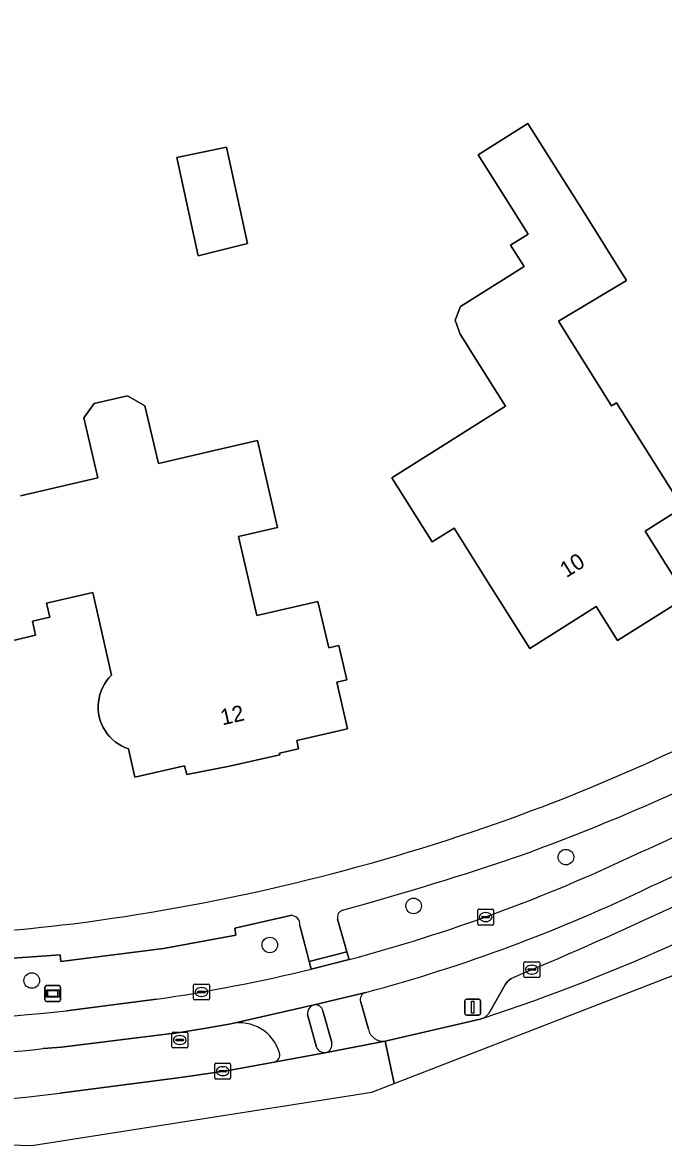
# Model space of a CAD drawing. Extents: x 161347 to 161881, y 382161 to 382804.
# Drawn here: x 161600.2 to 161640.6, y 382160.5 to 382231.2 of the extents above; entities that cross this region are included whole.
import ezdxf

# ---------------------------------------------------------------- set-up
doc = ezdxf.new("R2010")
doc.units = 0
for name, color, linetype in [('IMGEO_Berm_groen', 7, 'Continuous'), ('IMGEO_Boom', 7, 'Continuous'), ('IMGEO_Erf', 7, 'Continuous'), ('IMGEO_Fietspad_gesloten', 7, 'Continuous'), ('IMGEO_Fietspad_open', 7, 'Continuous'), ('IMGEO_Informatiebord', 7, 'Continuous'), ('IMGEO_Kolk', 7, 'Continuous'), ('IMGEO_Pand', 7, 'Continuous'), ('IMGEO_Pand_nummerreeks', 7, 'Continuous'), ('IMGEO_Parkeervlak_gesloten', 7, 'Continuous'), ('IMGEO_Rijbaan_lokaal_gesloten', 7, 'Continuous'), ('IMGEO_Rioolput', 7, 'Continuous'), ('IMGEO_Verkeersbordpaal', 7, 'Continuous'), ('IMGEO_Verkeerseiland_open', 7, 'Continuous'), ('IMGEO_Voetpad_open', 7, 'Continuous')]:
    doc.layers.add(name, color=color, linetype=linetype)

msp = doc.modelspace()

# ---------------------------------------------------------------- linework, layer by layer
at = {"layer": 'IMGEO_Berm_groen'}
for points in [[(161617.105, 382174.992), (161613.609, 382174.191), (161613.676, 382173.763), (161609.108, 382172.914), (161602.651, 382172.104), (161602.604, 382172.529), (161598.451, 382172.225), (161598.464, 382171.635)], [(161618.406, 382171.615), (161618.287, 382172.101), (161618.164, 382172.606), (161617.707, 382174.377)], [(161620.079, 382174.76), (161620.507, 382173.236), (161620.665, 382172.701), (161620.807, 382172.222)], [(161629.685, 382168.965), (161630.666, 382170.678), (161630.811, 382170.872), (161631.013, 382171.04)], [(161603.005, 382168.994), (161608.671, 382169.723)], [(161621.537, 382169.542), (161622.017, 382167.838)], [(161623.075, 382167.083), (161629.057, 382168.471), (161629.258, 382168.537)], [(161613.35, 382168.179), (161611.805, 382167.893), (161609.731, 382167.57), (161609.449, 382167.536), (161602.674, 382166.712), (161601.532, 382166.616)], [(161602.568, 382163.808), (161609.873, 382164.757), (161610.631, 382164.856), (161613.083, 382165.226), (161616.081, 382165.765)]]:
    msp.add_lwpolyline(points, dxfattribs=at)
for centre, radius, start, end in [((161587.822, 382300.35), 129.214, 289.37205, 296.70653), ((161590.684, 382287.002), 118.402, 294.00068, 300.94195), ((161589.217, 382289.524), 123.534, 294.19262, 300.59138), ((161577.94, 382308.949), 147.646, 295.11915, 300.38929), ((161562.805, 382383.567), 216.054, 285.46187, 288.31062), ((161593.567, 382274.394), 105.741, 284.92819, 295.35244), ((161595.386, 382268.883), 102.217, 285.00366, 295.78007), ((161617.156, 382174.44), 0.555, 353.50245, 95.27353), ((161620.524, 382174.886), 0.462, 105.02708, 195.76402), ((161529.493, 382414.698), 263.961, 292.6191, 294.89669), ((161592.438, 382279.237), 110.71, 278.43128, 283.5654), ((161621.961, 382169.71), 0.456, 104.30799, 201.58765), ((161589.272, 382297.98), 129.715, 270.22249, 276.0772), ((161628.893, 382169.328), 0.872, 294.77578, 335.35824), ((161613.898, 382165.611), 2.626, 16.30451, 102.05393), ((161622.964, 382168.047), 0.97, 192.42527, 276.55062), ((161589.939, 382275.328), 109.328, 270.56918, 276.08702), ((161615.958, 382166.226), 0.477, 284.90509, 14.88803), ((161588.768, 382274.44), 111.489, 271.247, 277.11037)]:
    msp.add_arc(centre, radius, start, end, dxfattribs=at)
at = {"layer": 'IMGEO_Boom'}
for centre in [(161634.464, 382178.675), (161624.869, 382175.601), (161615.807, 382173.143), (161600.809, 382170.903)]:
    msp.add_circle(centre, 0.489, dxfattribs=at)
at = {"layer": 'IMGEO_Erf'}
for points in [[(161634.08, 382221.68), (161635.626, 382219.226), (161638.292, 382214.996), (161633.988, 382212.424), (161637.347, 382207.094), (161637.651, 382207.285), (161641.81, 382200.686), (161639.449, 382199.198), (161642.061, 382195.052), (161637.719, 382192.315), (161636.375, 382194.447), (161632.194, 382191.812), (161629.528, 382196.042), (161627.419, 382199.389), (161626.047, 382198.524), (161623.504, 382202.56), (161624.462, 382203.164), (161630.658, 382207.071), (161628.54, 382210.432), (161628.233, 382210.919), (161627.793, 382211.616), (161627.496, 382212.485), (161627.824, 382213.343), (161631.825, 382215.867), (161630.979, 382217.209), (161632.095, 382217.912), (161630.959, 382219.713), (161628.942, 382222.91), (161632.065, 382224.878)], [(161614.403, 382217.316), (161611.289, 382216.544), (161609.951, 382222.728), (161613.088, 382223.392)]]:
    msp.add_lwpolyline(points, close=True, dxfattribs=at)
msp.add_lwpolyline([(161600.099, 382201.437), (161604.968, 382202.569), (161604.094, 382206.33), (161604.742, 382207.239), (161606.851, 382207.729), (161607.939, 382207.103), (161608.786, 382203.456), (161612.565, 382204.334), (161615.026, 382204.906), (161616.299, 382199.432), (161613.837, 382198.86), (161614.994, 382193.884), (161618.84, 382194.778), (161619.523, 382191.844), (161620.162, 382191.993), (161620.662, 382189.843), (161620.024, 382189.695), (161620.702, 382186.762), (161617.507, 382186.023), (161617.622, 382185.485), (161616.423, 382185.227), (161616.449, 382185.11), (161613.271, 382184.396), (161610.584, 382183.871), (161610.442, 382184.43), (161607.313, 382183.711), (161606.903, 382185.495), (161606.68, 382185.579), (161606.466, 382185.682), (161606.261, 382185.802), (161606.067, 382185.94), (161605.885, 382186.094), (161605.717, 382186.263), (161605.565, 382186.445), (161605.428, 382186.64), (161605.309, 382186.846), (161605.208, 382187.061), (161605.125, 382187.284), (161605.062, 382187.514), (161605.019, 382187.748), (161604.996, 382187.984), (161604.993, 382188.222), (161605.011, 382188.459), (161605.048, 382188.694), (161605.106, 382188.925), (161605.183, 382189.15), (161605.28, 382189.368), (161605.394, 382189.576), (161605.526, 382189.774), (161605.674, 382189.96), (161605.838, 382190.133), (161604.666, 382195.343), (161601.732, 382194.668), (161601.938, 382193.792), (161600.854, 382193.537), (161601.044, 382192.656), (161596.46, 382191.565)], dxfattribs=at)
for centre, radius, start, end in [((161590.072, 382294.659), 120.691, 288.99579, 298.7071), ((161586.822, 382304.086), 130.662, 277.28589, 288.99778), ((161589.019, 382294.335), 120.715, 266.67804, 276.83867)]:
    msp.add_arc(centre, radius, start, end, dxfattribs=at)
at = {"layer": 'IMGEO_Fietspad_gesloten'}
for points in [[(161620.807, 382172.222), (161618.406, 382171.615)], [(161611.805, 382167.893), (161613.35, 382168.179), (161618.604, 382169.368), (161621.848, 382170.151)], [(161608.671, 382169.723), (161603.005, 382168.994)], [(161601.532, 382166.616), (161602.674, 382166.712), (161609.449, 382167.536), (161609.731, 382167.57), (161611.805, 382167.893)]]:
    msp.add_lwpolyline(points, dxfattribs=at)
for centre, radius, start, end in [((161590.684, 382287.002), 118.402, 294.00068, 300.94195), ((161589.217, 382289.524), 123.534, 294.19262, 300.59138), ((161593.567, 382274.394), 105.741, 284.92819, 295.35244), ((161595.386, 382268.883), 102.217, 285.00366, 295.78007), ((161592.438, 382279.237), 110.71, 278.43128, 283.5654), ((161589.272, 382297.98), 129.715, 270.22249, 276.0772), ((161589.939, 382275.328), 109.328, 270.56918, 276.08702)]:
    msp.add_arc(centre, radius, start, end, dxfattribs=at)
at = {"layer": 'IMGEO_Fietspad_open'}
for points in [[(161618.604, 382169.368), (161613.35, 382168.179)], [(161618.75, 382166.701), (161618.183, 382168.756)], [(161616.081, 382165.765), (161619.371, 382166.37)]]:
    msp.add_lwpolyline(points, dxfattribs=at)
for centre, radius, start, end in [((161618.759, 382168.811), 0.579, 105.54251, 185.40866), ((161613.898, 382165.611), 2.626, 16.30451, 102.05393), ((161619.281, 382166.949), 0.586, 205.02601, 278.85775), ((161615.958, 382166.226), 0.477, 284.90509, 14.88803)]:
    msp.add_arc(centre, radius, start, end, dxfattribs=at)
at = {"layer": 'IMGEO_Informatiebord'}
for p, q in [((161601.637, 382169.684), (161601.637, 382170.484)), ((161601.637, 382170.484), (161601.637, 382169.684)), ((161601.737, 382170.584), (161602.527, 382170.584)), ((161602.527, 382170.584), (161601.737, 382170.584)), ((161602.627, 382170.484), (161602.627, 382169.684)), ((161602.627, 382169.684), (161602.627, 382170.484)), ((161602.527, 382169.584), (161601.737, 382169.584)), ((161601.737, 382169.584), (161602.527, 382169.584))]:
    msp.add_line(p, q, dxfattribs=at)
for points in [[(161601.738, 382170.316), (161602.526, 382170.316), (161602.526, 382169.852), (161601.738, 382169.852), (161601.738, 382170.316)], [(161601.803, 382170.251), (161601.803, 382169.917), (161602.461, 382169.917), (161602.461, 382170.251), (161601.803, 382170.251)]]:
    msp.add_lwpolyline(points, dxfattribs=at)
for centre, start, end in [((161601.737, 382170.484), 90, 180), ((161601.737, 382170.484), 90, 180), ((161602.527, 382170.484), 0, 90), ((161602.527, 382170.484), 360, 90), ((161601.737, 382169.684), 180, 270), ((161601.737, 382169.684), 180, 270), ((161602.527, 382169.684), 270, 0), ((161602.527, 382169.684), 270, 0)]:
    msp.add_arc(centre, 0.1, start, end, dxfattribs=at)
at = {"layer": 'IMGEO_Kolk'}
for p, q in [((161628.909, 382174.472), (161628.909, 382175.324)), ((161628.984, 382175.398), (161629.836, 382175.398)), ((161629.168, 382174.892), (161629.168, 382174.904)), ((161629.211, 382174.941), (161629.609, 382174.941)), ((161629.397, 382175.178), (161629.422, 382175.178)), ((161629.652, 382174.904), (161629.652, 382174.892)), ((161629.91, 382175.324), (161629.91, 382174.472)), ((161629.836, 382174.398), (161628.984, 382174.398)), ((161629.606, 382174.855), (161629.208, 382174.855)), ((161629.42, 382174.618), (161629.395, 382174.618)), ((161631.891, 382172.089), (161632.743, 382172.089)), ((161631.816, 382171.163), (161631.816, 382172.015)), ((161632.075, 382171.583), (161632.075, 382171.595)), ((161632.513, 382171.546), (161632.115, 382171.546)), ((161632.118, 382171.632), (161632.516, 382171.632)), ((161632.304, 382171.869), (161632.329, 382171.869)), ((161632.559, 382171.595), (161632.559, 382171.583)), ((161632.817, 382172.015), (161632.817, 382171.163)), ((161611.078, 382170.68), (161611.93, 382170.68)), ((161632.743, 382171.089), (161631.891, 382171.089)), ((161632.327, 382171.309), (161632.302, 382171.309)), ((161611.003, 382169.754), (161611.003, 382170.606)), ((161611.262, 382170.174), (161611.262, 382170.186)), ((161611.7, 382170.137), (161611.302, 382170.137)), ((161611.305, 382170.223), (161611.703, 382170.223)), ((161611.491, 382170.46), (161611.516, 382170.46)), ((161611.746, 382170.186), (161611.746, 382170.174)), ((161612.004, 382170.606), (161612.004, 382169.754)), ((161611.93, 382169.68), (161611.078, 382169.68)), ((161611.514, 382169.9), (161611.489, 382169.9)), ((161612.415, 382165.695), (161613.267, 382165.695)), ((161612.34, 382164.769), (161612.34, 382165.621)), ((161612.599, 382165.189), (161612.599, 382165.201)), ((161613.037, 382165.152), (161612.639, 382165.152)), ((161612.642, 382165.238), (161613.04, 382165.238)), ((161612.828, 382165.475), (161612.853, 382165.475)), ((161613.083, 382165.201), (161613.083, 382165.189)), ((161613.341, 382165.621), (161613.341, 382164.769)), ((161613.267, 382164.695), (161612.415, 382164.695)), ((161612.851, 382164.915), (161612.826, 382164.915))]:
    msp.add_line(p, q, dxfattribs=at)
for points in [[(161628.909, 382174.472), (161628.909, 382175.324)], [(161628.984, 382175.398), (161629.836, 382175.398)], [(161629.91, 382175.324), (161629.91, 382174.472)], [(161629.836, 382174.398), (161628.984, 382174.398)], [(161631.891, 382172.089), (161632.743, 382172.089)], [(161631.816, 382171.163), (161631.816, 382172.015)], [(161632.817, 382172.015), (161632.817, 382171.163)], [(161611.078, 382170.68), (161611.93, 382170.68)], [(161632.743, 382171.089), (161631.891, 382171.089)], [(161611.003, 382169.754), (161611.003, 382170.606)], [(161612.004, 382170.606), (161612.004, 382169.754)], [(161611.93, 382169.68), (161611.078, 382169.68)], [(161612.415, 382165.695), (161613.267, 382165.695)], [(161612.34, 382164.769), (161612.34, 382165.621)], [(161613.341, 382165.621), (161613.341, 382164.769)], [(161613.267, 382164.695), (161612.415, 382164.695)]]:
    msp.add_lwpolyline(points, dxfattribs=at)
for centre, radius, start, end in [((161628.986, 382175.322), 0.0765, 91.55205, 178.44795), ((161628.986, 382175.322), 0.0765, 91.55205, 178.44795), ((161629.208, 382174.901), 0.0403, 85.87752, 175.75265), ((161629.205, 382174.891), 0.0366, 178.93798, 274.71019), ((161629.609, 382174.898), 0.043, 264.86636, 352.45326), ((161629.613, 382174.903), 0.0386, 1.73085, 96.63898), ((161629.834, 382175.322), 0.0765, 1.55205, 88.44795), ((161629.834, 382175.322), 0.0765, 1.55205, 88.44795), ((161628.986, 382174.474), 0.0765, 181.55205, 268.44795), ((161628.986, 382174.474), 0.0765, 181.55205, 268.44795), ((161629.834, 382174.474), 0.0765, 271.55205, 358.44795), ((161629.834, 382174.474), 0.0765, 271.55205, 358.44795), ((161631.893, 382172.013), 0.0765, 91.55205, 178.44795), ((161631.893, 382172.013), 0.0765, 91.55205, 178.44795), ((161632.741, 382172.013), 0.0765, 1.55205, 88.44795), ((161632.741, 382172.013), 0.0765, 1.55205, 88.44795), ((161632.115, 382171.592), 0.0403, 85.87752, 175.75265), ((161632.112, 382171.582), 0.0366, 178.93798, 274.71019), ((161632.516, 382171.589), 0.043, 264.86636, 352.45326), ((161632.52, 382171.594), 0.0386, 1.73085, 96.63898), ((161611.08, 382170.604), 0.0765, 91.55205, 178.44795), ((161611.08, 382170.604), 0.0765, 91.55205, 178.44795), ((161611.928, 382170.604), 0.0765, 1.55205, 88.44795), ((161611.928, 382170.604), 0.0765, 1.55205, 88.44795), ((161631.893, 382171.165), 0.0765, 181.55205, 268.44795), ((161631.893, 382171.165), 0.0765, 181.55205, 268.44795), ((161632.741, 382171.165), 0.0765, 271.55205, 358.44795), ((161632.741, 382171.165), 0.0765, 271.55205, 358.44795), ((161611.302, 382170.183), 0.0403, 85.87752, 175.75265), ((161611.299, 382170.173), 0.0366, 178.93798, 274.71019), ((161611.703, 382170.18), 0.043, 264.86636, 352.45326), ((161611.707, 382170.185), 0.0386, 1.73085, 96.63898), ((161611.08, 382169.756), 0.0765, 181.55205, 268.44795), ((161611.08, 382169.756), 0.0765, 181.55205, 268.44795), ((161611.928, 382169.756), 0.0765, 271.55205, 358.44795), ((161611.928, 382169.756), 0.0765, 271.55205, 358.44795), ((161612.417, 382165.619), 0.0765, 91.55205, 178.44795), ((161612.417, 382165.619), 0.0765, 91.55205, 178.44795), ((161613.265, 382165.619), 0.0765, 1.55205, 88.44795), ((161613.265, 382165.619), 0.0765, 1.55205, 88.44795), ((161612.639, 382165.198), 0.0403, 85.87752, 175.75265), ((161612.636, 382165.188), 0.0366, 178.93798, 274.71019), ((161613.04, 382165.195), 0.043, 264.86636, 352.45326), ((161613.044, 382165.2), 0.0386, 1.73085, 96.63898), ((161612.417, 382164.771), 0.0765, 181.55205, 268.44795), ((161612.417, 382164.771), 0.0765, 181.55205, 268.44795), ((161613.265, 382164.771), 0.0765, 271.55205, 358.44795), ((161613.265, 382164.771), 0.0765, 271.55205, 358.44795)]:
    msp.add_arc(centre, radius, start, end, dxfattribs=at)
for centre, major_axis, ratio, start_param, end_param in [((161629.396, 382174.898), (-0.387, 0.002), 0.722429, 4.712389, 7.853982), ((161629.421, 382174.898), (-0.39, 0.002), 0.717154, 1.570796, 4.712389), ((161632.303, 382171.589), (-0.387, 0.002), 0.722429, 4.712389, 7.853982), ((161632.328, 382171.589), (-0.39, 0.002), 0.717154, 1.570796, 4.712389), ((161611.49, 382170.18), (-0.387, 0.002), 0.722429, 4.712389, 7.853982), ((161611.515, 382170.18), (-0.39, 0.002), 0.717154, 1.570796, 4.712389), ((161612.827, 382165.195), (-0.387, 0.002), 0.722429, 4.712389, 7.853982), ((161612.852, 382165.195), (-0.39, 0.002), 0.717154, 1.570796, 4.712389)]:
    msp.add_ellipse(centre, major_axis=major_axis, ratio=ratio, start_param=start_param, end_param=end_param, dxfattribs=at)
at = {"layer": 'IMGEO_Pand'}
for points in [[(161628.942, 382222.91), (161630.959, 382219.713), (161632.095, 382217.912), (161630.979, 382217.209), (161631.825, 382215.867), (161627.824, 382213.343), (161627.496, 382212.485), (161627.793, 382211.616), (161628.233, 382210.919), (161628.54, 382210.432), (161630.658, 382207.071), (161624.462, 382203.164), (161623.504, 382202.56), (161626.047, 382198.524), (161627.419, 382199.389), (161629.528, 382196.042), (161632.194, 382191.812), (161636.375, 382194.447), (161637.719, 382192.315), (161642.061, 382195.052), (161639.449, 382199.198), (161641.81, 382200.686), (161637.651, 382207.285), (161637.347, 382207.094), (161633.988, 382212.424), (161638.292, 382214.996), (161635.626, 382219.226), (161634.08, 382221.68), (161632.065, 382224.878)], [(161613.088, 382223.392), (161609.951, 382222.728), (161611.289, 382216.544), (161614.403, 382217.316)]]:
    msp.add_lwpolyline(points, close=True, dxfattribs=at)
msp.add_lwpolyline([(161596.46, 382191.565), (161601.044, 382192.656), (161600.854, 382193.537), (161601.938, 382193.792), (161601.732, 382194.668), (161604.666, 382195.343), (161605.838, 382190.133), (161605.674, 382189.96), (161605.526, 382189.774), (161605.394, 382189.576), (161605.28, 382189.368), (161605.183, 382189.15), (161605.106, 382188.925), (161605.048, 382188.694), (161605.011, 382188.459), (161604.993, 382188.222), (161604.996, 382187.984), (161605.019, 382187.748), (161605.062, 382187.514), (161605.125, 382187.284), (161605.208, 382187.061), (161605.309, 382186.846), (161605.428, 382186.64), (161605.565, 382186.445), (161605.717, 382186.263), (161605.885, 382186.094), (161606.067, 382185.94), (161606.261, 382185.802), (161606.466, 382185.682), (161606.68, 382185.579), (161606.903, 382185.495), (161607.313, 382183.711), (161610.442, 382184.43), (161610.584, 382183.871), (161613.271, 382184.396), (161616.449, 382185.11), (161616.423, 382185.227), (161617.622, 382185.485), (161617.507, 382186.023), (161620.702, 382186.762), (161620.024, 382189.695), (161620.662, 382189.843), (161620.162, 382191.993), (161619.523, 382191.844), (161618.84, 382194.778), (161614.994, 382193.884), (161613.837, 382198.86), (161616.299, 382199.432), (161615.026, 382204.906), (161612.565, 382204.334), (161608.786, 382203.456), (161607.939, 382207.103), (161606.851, 382207.729), (161604.742, 382207.239), (161604.094, 382206.33), (161604.968, 382202.569), (161600.099, 382201.437)], dxfattribs=at)
at = {"layer": 'IMGEO_Parkeervlak_gesloten'}
msp.add_lwpolyline([(161631.013, 382171.04), (161630.811, 382170.872), (161630.666, 382170.678), (161629.685, 382168.965)], dxfattribs=at)
for centre, radius, start, end in [((161577.94, 382308.949), 147.646, 295.11915, 300.38929), ((161591.792, 382282.869), 120.314, 288.14375, 300.92824), ((161529.493, 382414.698), 263.961, 292.6191, 294.89669), ((161628.893, 382169.328), 0.872, 294.77578, 335.35824)]:
    msp.add_arc(centre, radius, start, end, dxfattribs=at)
at = {"layer": 'IMGEO_Rijbaan_lokaal_gesloten'}
for points in [[(161623.646, 382164.414), (161647.653, 382173.722), (161675.772, 382191.906), (161706.254, 382224.51), (161727.62, 382247.284), (161734.265, 382254.268), (161731.927, 382256.352), (161730.142, 382254.376), (161726.511, 382250), (161718.077, 382240.601), (161687.453, 382207.43)], [(161629.258, 382168.537), (161629.057, 382168.471), (161623.075, 382167.083), (161623.646, 382164.414)], [(161575.538, 382161.247), (161600.82, 382160.511), (161622.235, 382163.867), (161623.646, 382164.414), (161623.075, 382167.083), (161619.371, 382166.37), (161616.081, 382165.765), (161613.083, 382165.226), (161610.631, 382164.856), (161609.873, 382164.757), (161602.568, 382163.808)]]:
    msp.add_lwpolyline(points, dxfattribs=at)
for centre, radius, start, end in [((161591.792, 382282.869), 120.314, 288.14375, 300.92824), ((161588.768, 382274.44), 111.489, 271.247, 277.11037)]:
    msp.add_arc(centre, radius, start, end, dxfattribs=at)
at = {"layer": 'IMGEO_Rioolput'}
for p, q in [((161609.637, 382166.731), (161609.637, 382167.583)), ((161609.712, 382167.657), (161610.564, 382167.657)), ((161609.896, 382167.151), (161609.896, 382167.163)), ((161610.334, 382167.114), (161609.936, 382167.114)), ((161609.939, 382167.2), (161610.337, 382167.2)), ((161610.125, 382167.437), (161610.15, 382167.437)), ((161610.38, 382167.163), (161610.38, 382167.151)), ((161610.638, 382167.583), (161610.638, 382166.731)), ((161610.564, 382166.657), (161609.712, 382166.657)), ((161610.148, 382166.877), (161610.123, 382166.877))]:
    msp.add_line(p, q, dxfattribs=at)
for points in [[(161609.637, 382166.731), (161609.637, 382167.583)], [(161609.712, 382167.657), (161610.564, 382167.657)], [(161610.638, 382167.583), (161610.638, 382166.731)], [(161610.564, 382166.657), (161609.712, 382166.657)]]:
    msp.add_lwpolyline(points, dxfattribs=at)
for centre, radius, start, end in [((161609.714, 382167.581), 0.0765, 91.55205, 178.44795), ((161609.714, 382167.581), 0.0765, 91.55205, 178.44795), ((161609.936, 382167.16), 0.0403, 85.87752, 175.75265), ((161609.933, 382167.15), 0.0366, 178.93798, 274.71019), ((161610.337, 382167.157), 0.043, 264.86636, 352.45326), ((161610.341, 382167.162), 0.0386, 1.73085, 96.63898), ((161610.562, 382167.581), 0.0765, 1.55205, 88.44795), ((161610.562, 382167.581), 0.0765, 1.55205, 88.44795), ((161609.714, 382166.733), 0.0765, 181.55205, 268.44795), ((161609.714, 382166.733), 0.0765, 181.55205, 268.44795), ((161610.562, 382166.733), 0.0765, 271.55205, 358.44795), ((161610.562, 382166.733), 0.0765, 271.55205, 358.44795)]:
    msp.add_arc(centre, radius, start, end, dxfattribs=at)
for centre, major_axis, ratio, start_param, end_param in [((161610.124, 382167.157), (-0.387, 0.002), 0.722429, 4.712389, 7.853982), ((161610.149, 382167.157), (-0.39, 0.002), 0.717154, 1.570796, 4.712389)]:
    msp.add_ellipse(centre, major_axis=major_axis, ratio=ratio, start_param=start_param, end_param=end_param, dxfattribs=at)
at = {"layer": 'IMGEO_Verkeersbordpaal'}
for p, q in [((161628.091, 382168.826), (161628.091, 382169.626)), ((161628.091, 382169.626), (161628.091, 382168.826)), ((161628.191, 382169.726), (161628.981, 382169.726)), ((161628.981, 382169.726), (161628.191, 382169.726)), ((161629.081, 382169.626), (161629.081, 382168.826)), ((161629.081, 382168.826), (161629.081, 382169.626)), ((161628.981, 382168.726), (161628.191, 382168.726)), ((161628.191, 382168.726), (161628.981, 382168.726))]:
    msp.add_line(p, q, dxfattribs=at)
msp.add_lwpolyline([(161628.511, 382169.601), (161628.661, 382169.601), (161628.661, 382168.851), (161628.511, 382168.851), (161628.511, 382169.601)], dxfattribs=at)
for centre, start, end in [((161628.191, 382169.626), 90, 180), ((161628.191, 382169.626), 90, 180), ((161628.981, 382169.626), 0, 90), ((161628.981, 382169.626), 360, 90), ((161628.191, 382168.826), 180, 270), ((161628.191, 382168.826), 180, 270), ((161628.981, 382168.826), 270, 0), ((161628.981, 382168.826), 270, 0)]:
    msp.add_arc(centre, 0.1, start, end, dxfattribs=at)
at = {"layer": 'IMGEO_Verkeerseiland_open'}
for points in [[(161618.183, 382168.756), (161618.75, 382166.701)], [(161619.713, 382166.991), (161619.158, 382169.001)]]:
    msp.add_lwpolyline(points, dxfattribs=at)
for centre, radius, start, end in [((161618.759, 382168.811), 0.579, 105.54251, 185.40866), ((161618.672, 382168.869), 0.503, 15.17649, 97.77816), ((161619.281, 382166.949), 0.586, 205.02601, 278.85775), ((161619.196, 382166.871), 0.53, 289.22332, 13.09136)]:
    msp.add_arc(centre, radius, start, end, dxfattribs=at)
at = {"layer": 'IMGEO_Voetpad_open'}
for points in [[(161598.464, 382171.635), (161598.451, 382172.225), (161602.604, 382172.529), (161602.651, 382172.104), (161609.108, 382172.914), (161613.676, 382173.763), (161613.609, 382174.191), (161617.105, 382174.992)], [(161617.707, 382174.377), (161618.164, 382172.606), (161618.287, 382172.101), (161620.665, 382172.701), (161620.507, 382173.236), (161620.079, 382174.76)], [(161621.848, 382170.151), (161618.604, 382169.368)], [(161622.017, 382167.838), (161621.537, 382169.542)], [(161619.158, 382169.001), (161619.713, 382166.991)], [(161619.371, 382166.37), (161623.075, 382167.083)]]:
    msp.add_lwpolyline(points, dxfattribs=at)
msp.add_lwpolyline([(161618.287, 382172.101), (161618.406, 382171.615), (161620.807, 382172.222), (161620.665, 382172.701)], close=True, dxfattribs=at)
for centre, radius, start, end in [((161590.072, 382294.659), 120.691, 288.99579, 298.7071), ((161587.822, 382300.35), 129.214, 289.37205, 296.70653), ((161586.822, 382304.086), 130.662, 277.28589, 288.99778), ((161562.805, 382383.567), 216.054, 285.46187, 288.31062), ((161617.156, 382174.44), 0.555, 353.50245, 95.27353), ((161620.524, 382174.886), 0.462, 105.02708, 195.76402), ((161589.019, 382294.335), 120.715, 266.67804, 276.83867), ((161621.961, 382169.71), 0.456, 104.30799, 201.58765), ((161618.672, 382168.869), 0.503, 15.17649, 97.77816), ((161622.964, 382168.047), 0.97, 192.42527, 276.55062), ((161619.196, 382166.871), 0.53, 289.22332, 13.09136)]:
    msp.add_arc(centre, radius, start, end, dxfattribs=at)

# ---------------------------------------------------------------- texts
at = {"layer": 'IMGEO_Pand_nummerreeks'}
for s, rotation, p in [('10', 32.22315, (161634.494, 382196.239)), ('12', 12.91447, (161612.821, 382186.969))]:
    msp.add_text(s, height=1, rotation=rotation, dxfattribs=at).set_placement(p)

doc.saveas('drawing.dxf')
